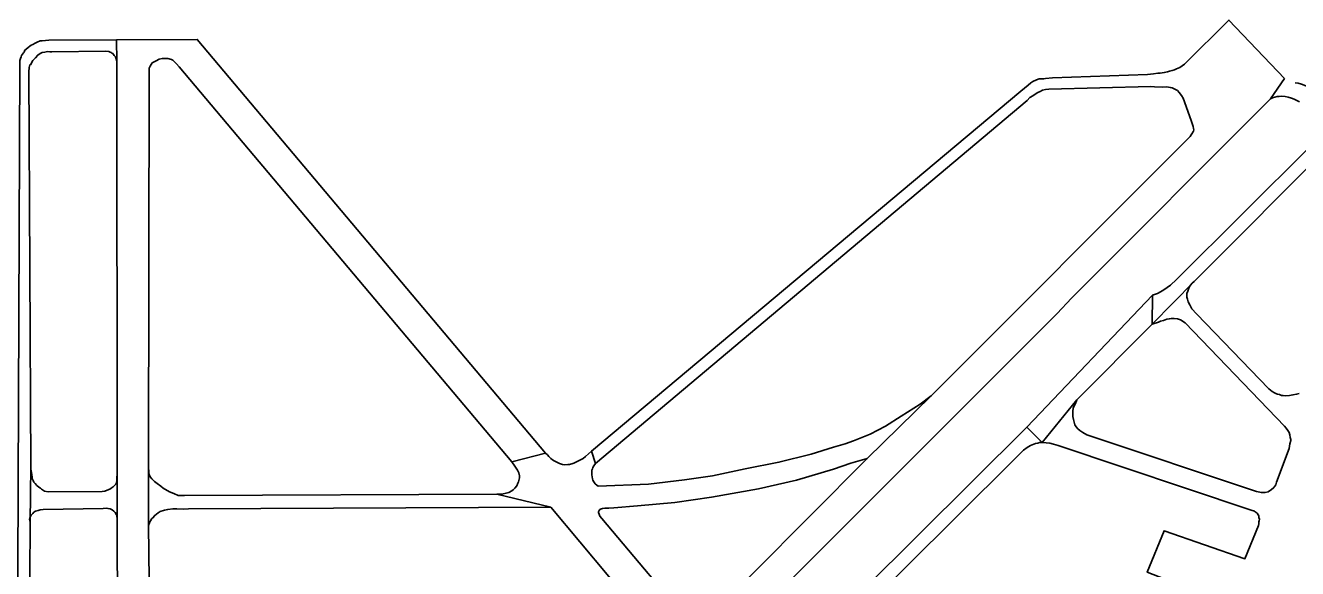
# Model space of a CAD drawing. Extents: x -19 to 366, y -4 to 359.
# Drawn here: x 157.059 to 158.168, y 190.292 to 190.766 of the extents above; entities that cross this region are included whole.
import ezdxf

# ---------------------------------------------------------------- set-up
doc = ezdxf.new("R2010")
doc.units = 0
doc.layers.add('Level 57', color=7, linetype='Continuous')
doc.layers.add('Level 60', color=7, linetype='Continuous')

msp = doc.modelspace()

# ---------------------------------------------------------------- linework, layer by layer
at = {"layer": 'Level 57'}
for p, q in [((157.1387, 190.7533), (157.1388, 190.7348)), ((157.1388, 190.7348), (157.1387, 190.7533)), ((158.1441, 190.7019), (158.1564, 190.7197)), ((158.1564, 190.7197), (158.1441, 190.7019)), ((158.0777, 190.5427), (158.041, 190.5055)), ((158.041, 190.5055), (158.0777, 190.5427)), ((157.9707, 190.5282), (157.9582, 190.5147)), ((158.041, 190.5055), (158.0414, 190.5306)), ((157.7928, 190.3882), (157.8484, 190.4429)), ((157.7928, 190.3882), (157.8484, 190.4429)), ((157.9451, 190.4024), (157.9753, 190.4396)), ((157.9319, 190.4157), (157.9451, 190.4024)), ((157.483, 190.3855), (157.5124, 190.3931)), ((157.5124, 190.3931), (157.483, 190.3855)), ((157.5124, 190.3931), (157.483, 190.3855)), ((157.5124, 190.3931), (157.483, 190.3855)), ((157.5561, 190.384), (157.5525, 190.3948)), ((157.5561, 190.384), (157.5525, 190.3948)), ((157.0641, 190.3813), (157.0633, 190.3329)), ((157.0633, 190.3329), (157.0641, 190.3813)), ((157.1392, 190.3769), (157.1392, 190.3346)), ((157.1392, 190.3346), (157.1392, 190.3769)), ((157.1665, 190.3298), (157.1665, 190.3813)), ((157.1665, 190.3298), (157.1665, 190.3813)), ((157.4701, 190.3572), (157.5171, 190.346)), ((157.4701, 190.3572), (157.5171, 190.346))]:
    msp.add_line(p, q, dxfattribs=at)
for points in [[(157.5525, 190.3948), (157.9265, 190.7084), (157.9297, 190.7111), (157.9331, 190.7139), (157.9354, 190.7158), (157.9371, 190.717), (157.9401, 190.7183), (157.9426, 190.7193), (157.9467, 190.7194), (157.9481, 190.7196), (157.9543, 190.7202), (158.0369, 190.723), (158.0422, 190.7236), (158.046, 190.7242), (158.0481, 190.7243), (158.0515, 190.7247), (158.0543, 190.7253), (158.056, 190.7259), (158.0585, 190.7266), (158.0604, 190.7272), (158.0623, 190.7281), (158.0651, 190.7293), (158.0691, 190.7321), (158.1079, 190.7705), (158.1564, 190.7197)], [(157.1387, 190.7533), (157.0797, 190.7531), (157.0738, 190.7525), (157.0721, 190.7523), (157.0696, 190.7512), (157.0678, 190.7504), (157.0657, 190.7493), (157.0642, 190.7485), (157.063, 190.7478), (157.0617, 190.7466), (157.06, 190.7451), (157.0587, 190.7442), (157.0581, 190.7426), (157.0575, 190.7419), (157.0566, 190.7407), (157.0558, 190.7396), (157.0554, 190.7386), (157.0549, 190.7371), (157.0545, 190.7352), (157.0543, 190.7331), (157.0516, 189.9971), (157.1241, 189.7807)], [(157.5124, 190.3931), (157.2089, 190.7536), (157.1387, 190.7533)], [(157.0623, 190.7255), (157.0624, 190.7293), (157.0632, 190.7316), (157.0636, 190.7316), (157.0657, 190.7354), (157.0679, 190.7377), (157.07, 190.74), (157.0721, 190.7413), (157.0738, 190.7421), (157.0763, 190.7426), (157.0784, 190.743), (157.0806, 190.7428), (157.0823, 190.7428), (157.1291, 190.7434), (157.132, 190.743), (157.1331, 190.7426), (157.134, 190.7422), (157.1346, 190.7416), (157.1354, 190.7413), (157.1359, 190.7405), (157.1367, 190.7397), (157.1376, 190.7384), (157.1384, 190.7367), (157.1388, 190.7348)], [(157.1388, 190.7348), (157.1392, 190.3769)], [(157.1665, 190.3813), (157.1672, 190.7287), (157.1679, 190.7302), (157.1689, 190.7319), (157.1696, 190.7331), (157.1713, 190.734), (157.1732, 190.735), (157.1757, 190.7363), (157.1785, 190.7369), (157.1806, 190.7371), (157.1833, 190.7371), (157.1865, 190.7361), (157.1876, 190.7355), (157.1892, 190.7342), (157.1909, 190.7323), (157.1931, 190.7298), (157.483, 190.3855)], [(157.0641, 190.3813), (157.0623, 190.7255)], [(157.8484, 190.4429), (158.074, 190.6689), (158.0749, 190.6704), (158.0757, 190.6713), (158.0763, 190.6723), (158.0766, 190.6727), (158.077, 190.6736), (158.0774, 190.6748), (158.077, 190.6759), (158.0768, 190.6778), (158.0751, 190.6831), (158.0679, 190.7023), (158.0666, 190.7048), (158.0645, 190.7074), (158.063, 190.709), (158.0615, 190.7101), (158.0602, 190.7107), (158.0585, 190.7114), (158.0568, 190.7118), (158.0537, 190.7124), (158.0501, 190.712), (158.0431, 190.7124), (158.0399, 190.7126), (157.9511, 190.7103), (157.9481, 190.7101), (157.9456, 190.7094), (157.9435, 190.7082), (157.9414, 190.7073), (157.9392, 190.7058), (157.9371, 190.7044), (157.9344, 190.7031), (157.932, 190.7005)], [(158.1655, 190.7159), (158.1681, 190.7154), (158.1712, 190.7146), (158.1763, 190.7127), (158.1787, 190.7116), (158.182, 190.7093), (158.1839, 190.7076), (158.1875, 190.7047), (158.1897, 190.7022), (158.1922, 190.6992), (158.195, 190.6956), (158.1963, 190.6929), (158.1977, 190.6889), (158.1984, 190.6853), (158.1992, 190.6825), (158.1998, 190.6783), (158.2003, 190.6743), (158.2009, 190.672), (158.2007, 190.669), (158.2003, 190.6673), (158.1992, 190.6652), (158.1979, 190.6631), (158.0777, 190.5427)], [(157.932, 190.7005), (157.5561, 190.384)], [(158.1441, 190.7019), (157.9707, 190.5282)], [(158.1695, 190.6992), (158.1672, 190.7004), (158.1647, 190.7017), (158.1623, 190.7024), (158.1594, 190.7034), (158.1568, 190.704), (158.1541, 190.7042), (158.1518, 190.704), (158.1499, 190.7038), (158.1479, 190.7034), (158.1458, 190.7028), (158.1441, 190.7019)], [(158.0414, 190.5306), (158.0431, 190.5312), (158.0457, 190.5323), (158.0484, 190.5336), (158.0512, 190.5353), (158.0571, 190.5395), (158.0622, 190.5443), (158.1789, 190.6607)], [(158.0777, 190.5427), (158.076, 190.5412), (158.0743, 190.5395), (158.0732, 190.5376), (158.0721, 190.5342), (158.0711, 190.5321), (158.0713, 190.5289), (158.0717, 190.5272), (158.0724, 190.5249), (158.0738, 190.5224), (158.0755, 190.5188), (158.0798, 190.5144), (158.1427, 190.4491), (158.1457, 190.4468), (158.1476, 190.4456), (158.1495, 190.4447), (158.1501, 190.4445), (158.152, 190.4441), (158.1537, 190.4433), (158.1552, 190.4432), (158.1575, 190.443), (158.1607, 190.4432), (158.1637, 190.4437), (158.1669, 190.4443), (158.1692, 190.4449)], [(158.041, 190.5055), (157.9753, 190.4396), (157.9451, 190.4024), (157.9319, 190.4157), (158.0414, 190.5306), (158.041, 190.5055)], [(157.9582, 190.5147), (157.661, 190.2175)], [(157.9753, 190.4396), (157.9741, 190.4364), (157.973, 190.4341), (157.9722, 190.4322), (157.9718, 190.4296), (157.9718, 190.4279), (157.9718, 190.4248), (157.9724, 190.4223), (157.973, 190.4199), (157.9737, 190.4178), (157.9749, 190.4159), (157.9764, 190.4142), (157.9781, 190.4127), (157.9805, 190.4109), (157.9841, 190.4089), (158.1319, 190.3596), (158.1362, 190.3586), (158.1383, 190.3586), (158.1396, 190.3588), (158.1421, 190.3594), (158.1434, 190.3602), (158.1447, 190.3609), (158.147, 190.363), (158.1487, 190.3655), (158.1495, 190.3677), (158.1603, 190.397), (158.161, 190.401), (158.1618, 190.404), (158.1618, 190.405), (158.1614, 190.4067), (158.161, 190.409), (158.1603, 190.4109), (158.1591, 190.4128), (158.1578, 190.4147), (158.1563, 190.4164), (158.0698, 190.5066), (158.0656, 190.5093), (158.063, 190.5101), (158.0603, 190.5104), (158.0577, 190.5103), (158.056, 190.5101), (158.0537, 190.5097), (158.0508, 190.5087), (158.0484, 190.508), (158.0465, 190.5072), (158.041, 190.5055)], [(157.8484, 190.4429), (157.8389, 190.4357), (157.8224, 190.4253), (157.8086, 190.4165), (157.7953, 190.4095), (157.7881, 190.4067), (157.7807, 190.4038), (157.7735, 190.4012), (157.7633, 190.3981), (157.7438, 190.3921), (157.7158, 190.385), (157.6864, 190.3793), (157.658, 190.3733), (157.6336, 190.3697), (157.6021, 190.3659), (157.5584, 190.3642), (157.5572, 190.365), (157.5557, 190.3663), (157.5546, 190.368), (157.5538, 190.3695), (157.5534, 190.3707), (157.5531, 190.3722), (157.5527, 190.3741), (157.5527, 190.3752), (157.5527, 190.3764), (157.5529, 190.3781), (157.5533, 190.3794), (157.5536, 190.3805), (157.5544, 190.3819), (157.5561, 190.384)], [(157.6949, 190.1799), (157.9319, 190.4157)], [(157.9451, 190.4024), (157.9429, 190.4022), (157.9413, 190.4018), (157.9393, 190.4013), (157.9351, 190.3996), (157.9322, 190.398), (157.929, 190.3956), (157.9194, 190.3859), (157.3095, 189.7796)], [(158.247, 190.2074), (158.0368, 190.2892), (158.0514, 190.3254), (158.1218, 190.3009), (158.1336, 190.33), (158.1339, 190.3315), (158.1341, 190.333), (158.1343, 190.3341), (158.1345, 190.3353), (158.1341, 190.3368), (158.1339, 190.3383), (158.1334, 190.3393), (158.1326, 190.3406), (158.1307, 190.3419), (158.1301, 190.3423), (158.1273, 190.3433), (157.959, 190.3996), (157.955, 190.4009), (157.9518, 190.4016), (157.9487, 190.402), (157.9451, 190.4024)], [(157.5525, 190.3948), (157.5472, 190.39), (157.5451, 190.3883), (157.543, 190.3872), (157.5406, 190.3859), (157.537, 190.3842), (157.5355, 190.3838), (157.5343, 190.3834), (157.5332, 190.3832), (157.5319, 190.383), (157.5288, 190.3828), (157.5271, 190.383), (157.5247, 190.384), (157.5228, 190.3849), (157.5199, 190.3863), (157.5184, 190.3872), (157.5171, 190.3884), (157.5161, 190.3891), (157.5154, 190.3901), (157.5141, 190.3914), (157.5124, 190.3931)], [(157.6438, 190.2384), (157.5614, 190.3361), (157.5597, 190.338), (157.5591, 190.3397), (157.5586, 190.3412), (157.5586, 190.3418), (157.5593, 190.3431), (157.5599, 190.3439), (157.5603, 190.3441), (157.5622, 190.3448), (157.5642, 190.345), (157.5676, 190.345), (157.572, 190.3452), (157.5926, 190.3471), (157.625, 190.3499), (157.6572, 190.3547), (157.698, 190.3619), (157.7311, 190.3695), (157.7635, 190.3789), (157.7785, 190.3842), (157.7928, 190.3882)], [(157.6438, 190.2384), (157.7928, 190.3882)], [(157.1392, 190.3769), (157.1389, 190.369), (157.1385, 190.3671), (157.1379, 190.3659), (157.1356, 190.3636), (157.1341, 190.3625), (157.1328, 190.3615), (157.1305, 190.3606), (157.1283, 190.3598), (157.1262, 190.3595), (157.0792, 190.3593), (157.0758, 190.3597), (157.0733, 190.3616), (157.0724, 190.3625), (157.0709, 190.3633), (157.0692, 190.3648), (157.0676, 190.3665), (157.0665, 190.3678), (157.0659, 190.369), (157.0652, 190.3709), (157.065, 190.3724), (157.0648, 190.3741), (157.0646, 190.376), (157.0639, 190.3791), (157.0641, 190.3813)], [(157.1665, 190.3813), (157.1667, 190.3758), (157.1671, 190.3744), (157.168, 190.3724), (157.1694, 190.3706), (157.1716, 190.3684), (157.1739, 190.3665), (157.1771, 190.3642), (157.1794, 190.3625), (157.1849, 190.3592), (157.1887, 190.3577), (157.1923, 190.356), (157.1979, 190.356), (157.4701, 190.3572)], [(157.483, 190.3855), (157.4858, 190.3817), (157.4881, 190.3781), (157.4892, 190.3758), (157.4898, 190.3732), (157.4898, 190.3715), (157.4889, 190.368), (157.4883, 190.3667), (157.4875, 190.3646), (157.4858, 190.3625), (157.4843, 190.361), (157.483, 190.3601), (157.4805, 190.3587), (157.4781, 190.3582), (157.4756, 190.3576), (157.473, 190.3572), (157.4701, 190.3572)], [(157.0633, 190.3329), (157.0629, 190.3354), (157.0631, 190.3365), (157.0642, 190.339), (157.0656, 190.3405), (157.0665, 190.3414), (157.068, 190.3424), (157.0703, 190.3431), (157.072, 190.3437), (157.0746, 190.3439), (157.1271, 190.3448), (157.1298, 190.345), (157.1311, 190.3448), (157.133, 190.3444), (157.1349, 190.3437), (157.1364, 190.3425), (157.1375, 190.3412), (157.1385, 190.3391), (157.1389, 190.338), (157.1392, 190.3359), (157.1392, 190.3346)], [(157.5171, 190.346), (157.2012, 190.3444), (157.1972, 190.3442), (157.1913, 190.3444), (157.1877, 190.3444), (157.1832, 190.3439), (157.1805, 190.3433), (157.1767, 190.342), (157.175, 190.341), (157.172, 190.3387), (157.1703, 190.3365), (157.1695, 190.3359), (157.1682, 190.334), (157.1673, 190.3323), (157.1665, 190.3298)], [(157.5171, 190.346), (157.6182, 190.2251)], [(157.0627, 190.2387), (157.0633, 190.3329)], [(157.1392, 190.3346), (157.1394, 190.2464)], [(157.1788, 190.2242), (157.1752, 190.2244), (157.1733, 190.2248), (157.1712, 190.2253), (157.1699, 190.2263), (157.1689, 190.2276), (157.1684, 190.2293), (157.1682, 190.2314), (157.1678, 190.2329), (157.1676, 190.235), (157.1665, 190.3298)]]:
    msp.add_lwpolyline(points, dxfattribs=at)
at = {"layer": 'Level 60'}
for points in [[(0, 189.5162), (7.1121, 189.5206), (14.2243, 189.5339), (21.3364, 189.556), (28.4484, 189.5869), (35.5605, 189.6267), (42.6725, 189.6754), (49.7844, 189.7329), (56.8962, 189.7992), (64.0079, 189.8744), (71.1196, 189.9584), (78.2311, 190.0512), (85.3425, 190.1529), (92.4538, 190.2635), (99.5649, 190.3829), (106.6759, 190.5111), (113.7867, 190.6482), (120.8974, 190.7941), (128.0078, 190.9489), (135.1181, 191.1125), (142.2282, 191.2849), (149.338, 191.4662), (156.4476, 191.6563), (163.5569, 191.8553), (170.666, 192.0631), (177.7749, 192.2798), (184.8835, 192.5053), (191.9917, 192.7396), (199.0997, 192.9828), (206.2074, 193.2348), (213.3147, 193.4956), (220.4218, 193.7653), (227.5285, 194.0438), (234.6348, 194.3312), (241.7408, 194.6274), (248.8464, 194.9324), (255.9516, 195.2463), (263.0564, 195.569), (270.1608, 195.9005), (277.2648, 196.2409), (284.3683, 196.5901), (291.4715, 196.9481), (298.5741, 197.315), (305.6763, 197.6907), (312.7781, 198.0753), (319.8793, 198.4686), (326.9801, 198.8708), (334.0804, 199.2818), (341.1801, 199.7017)], [(0, 180.8999), (7.1228, 180.9044), (14.2457, 180.9176), (21.3685, 180.9397), (28.4912, 180.9706), (35.614, 181.0103), (42.7366, 181.0589), (49.8592, 181.1163), (56.9818, 181.1825), (64.1042, 181.2575), (71.2266, 181.3414), (78.3488, 181.4341), (85.4709, 181.5357), (92.5929, 181.646), (99.7147, 181.7652), (106.8364, 181.8933), (113.9579, 182.0301), (121.0793, 182.1758), (128.2005, 182.3303), (135.3214, 182.4936), (142.4422, 182.6658), (149.5627, 182.8468), (156.683, 183.0366), (163.8031, 183.2352), (170.9229, 183.4427), (178.0425, 183.659), (185.1617, 183.8841), (192.2807, 184.1181), (199.3994, 184.3608), (206.5178, 184.6124), (213.6359, 184.8728), (220.7537, 185.1421), (227.8711, 185.4201), (234.9881, 185.707), (242.1048, 186.0027), (249.2212, 186.3073), (256.3371, 186.6206), (263.4526, 186.9428), (270.5678, 187.2738), (277.6825, 187.6136), (284.7968, 187.9622), (291.9107, 188.3197), (299.0241, 188.6859), (306.1371, 189.061), (313.2495, 189.4449), (320.3615, 189.8377), (327.4731, 190.2392), (334.5841, 190.6495), (341.6946, 191.0687)]]:
    msp.add_spline(points, degree=3, dxfattribs=at)

doc.saveas('drawing.dxf')
